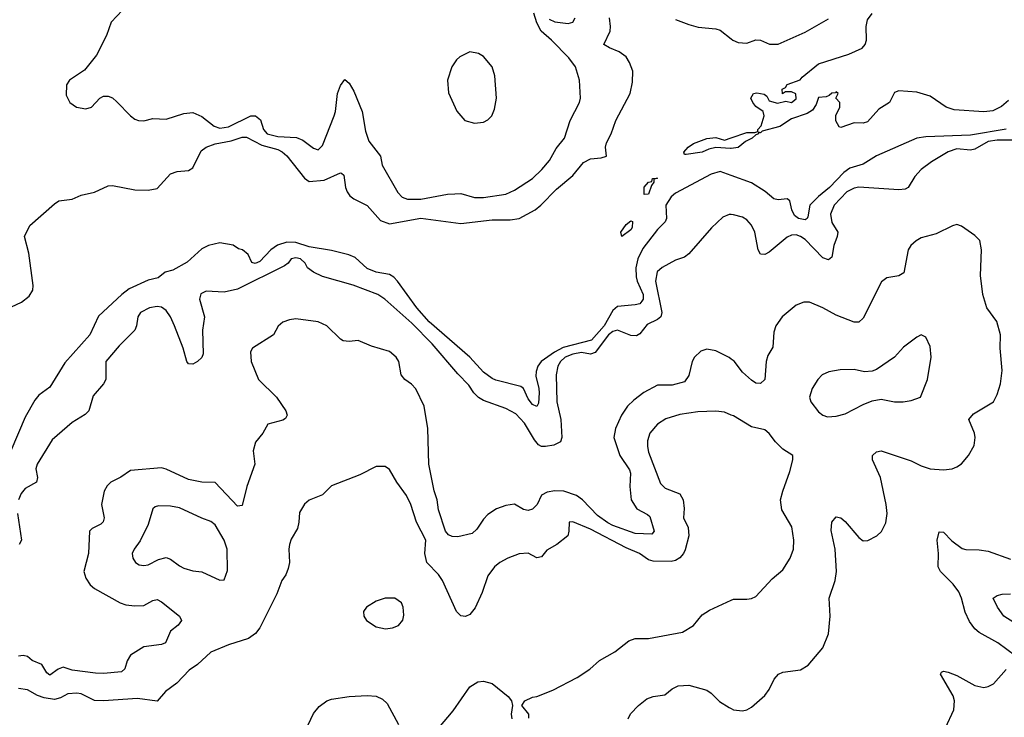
# Model space of a CAD drawing. Header units: inches. Extents: x 1694797 to 1849917, y 907313 to 1017959.
# Tile 625 of 656: x 1796815 to 1801222, y 961757 to 964881. Entities that reach past the tile are written whole.
import ezdxf

# ---------------------------------------------------------------- set-up
doc = ezdxf.new("R2010")
doc.units = ezdxf.units.IN
doc.header["$MEASUREMENT"] = 0
doc.layers.add('B7996', color=7, linetype='Continuous')
doc.layers.add('B8906', color=7, linetype='Continuous')

msp = doc.modelspace()

# ---------------------------------------------------------------- linework, layer by layer
at = {"layer": 'B7996', "color": 5}
for points, elevation in [([(1797300.5, 964950), (1797223.6, 964870), (1797202.9, 964810), (1797158.3, 964721.7), (1797105.2, 964654.8), (1797037.6, 964610), (1797023.7, 964590), (1797023, 964543), (1797038.8, 964510), (1797069, 964489), (1797110, 964481.3), (1797136, 964490), (1797174, 964530), (1797190, 964538), (1797210, 964539.1), (1797230, 964530.7), (1797250, 964513), (1797310, 964450.3), (1797330, 964435.3), (1797346, 964430), (1797370, 964428.9), (1797410, 964438.5), (1797470, 964434.9), (1797550, 964460.8), (1797590, 964464.9), (1797630, 964447.4), (1797684.8, 964404.8), (1797710, 964395.9), (1797750, 964402), (1797850, 964450.1), (1797870, 964450.2), (1797892.1, 964432.1), (1797905.9, 964390), (1797922.8, 964370), (1797970, 964358), (1798054.2, 964354.2), (1798082, 964342), (1798130, 964305.3), (1798150, 964297.6), (1798170, 964317.1), (1798222.5, 964450), (1798228.8, 964470), (1798237, 964550), (1798250, 964586.4), (1798270, 964613), (1798290, 964596.3), (1798310, 964561.3), (1798348.1, 964470), (1798362.1, 964382.1), (1798377.2, 964337.2), (1798429.2, 964270), (1798436.9, 964230), (1798507, 964107), (1798526.6, 964086.6), (1798550, 964077.9), (1798610, 964077.2), (1798730, 964100.4), (1798761.9, 964101.9), (1798790, 964102.1), (1798850, 964085), (1798890, 964085.1), (1798990, 964099.2), (1799030, 964117), (1799109.9, 964170.1), (1799152.5, 964210), (1799185.5, 964250), (1799216.2, 964303.8), (1799253.7, 964350), (1799278.2, 964430), (1799320.4, 964510), (1799325.1, 964530), (1799319.8, 964610), (1799302.3, 964670), (1799272.9, 964710), (1799194.6, 964790), (1799149.2, 964829.1), (1799130, 964866.6), (1799116.4, 964910)], 680), ([(1796730, 963572.6), (1796823.3, 963616.7), (1796856.7, 963643.3), (1796873.2, 963670), (1796875.6, 963690), (1796855.7, 963835.7), (1796836.9, 963910), (1796860.7, 963959.3), (1796970, 964057.1), (1796990, 964070.1), (1797050, 964078), (1797090, 964095.5), (1797150, 964109.2), (1797210, 964136.9), (1797230, 964139), (1797330, 964119), (1797390, 964117.8), (1797430, 964124.5), (1797490, 964190.2), (1797519.4, 964200.6), (1797570, 964205.5), (1797590, 964218.3), (1797626.8, 964293.2), (1797649.7, 964310.3), (1797690, 964325.8), (1797760.7, 964339.3), (1797810, 964355.1), (1797830, 964354.9), (1797899, 964319), (1797970, 964299.3), (1797990.1, 964290), (1798011.1, 964271.1), (1798090, 964171.2), (1798110, 964156.2), (1798177.8, 964162.2), (1798250, 964196), (1798254.5, 964194.5), (1798265.3, 964185.2), (1798273.4, 964130), (1798279.8, 964110), (1798292.1, 964092.1), (1798310, 964078.6), (1798370, 964049.4), (1798430, 963981.6), (1798470, 963967), (1798610, 963991.8), (1798790, 963968.3), (1798930, 963984.4), (1799010, 963984.1), (1799050, 963990.8), (1799122.5, 964030), (1799147.6, 964050), (1799218.2, 964121.8), (1799290, 964183.9), (1799338.6, 964241.5), (1799370, 964258.4), (1799417.9, 964262.1), (1799442, 964270), (1799436.9, 964310), (1799440.8, 964330), (1799462.4, 964370), (1799482.5, 964430), (1799546.6, 964550), (1799558, 964602), (1799558.4, 964650), (1799544.2, 964690), (1799530, 964714.3), (1799497.6, 964737.6), (1799454.4, 964754.4), (1799429.7, 964770), (1799458.2, 964830), (1799459.8, 964850), (1799454, 964890)], 660), ([(1799184.2, 964884.2), (1799210, 964871.2), (1799270, 964864.6), (1799291.1, 964870), (1799301.4, 964890)], 680), ([(1799750, 964881.7), (1799810, 964859.5), (1799852.1, 964847.9), (1799930, 964840.5), (1799950, 964834.2), (1800000, 964794.7)], 660), ([(1800000, 964304.2), (1799996.3, 964303.7), (1799930, 964308.7), (1799898.7, 964301.3), (1799870, 964287.5), (1799798, 964278), (1799790, 964278), (1799787.2, 964287.2), (1799806.6, 964310), (1799830, 964326.3), (1799890, 964349.1), (1799930, 964353.6), (1799970, 964341.1), (1800000, 964351.6)], 640), ([(1800000, 964182.9), (1799950, 964201.2), (1799910, 964189.8), (1799750, 964104.5), (1799730, 964088.4), (1799707.4, 964050), (1799710.2, 963990), (1799704.2, 963975.8), (1799670, 963941.8), (1799604.3, 963855.7), (1799581.3, 963810), (1799573.3, 963770), (1799574.1, 963730), (1799578.7, 963710), (1799605.6, 963650), (1799606.1, 963630), (1799600.1, 963619.9), (1799590, 963609.2), (1799570, 963604.1), (1799490, 963597.1), (1799470, 963579.1), (1799430.5, 963509.5), (1799374.7, 963445.3), (1799247.5, 963412.5), (1799208.1, 963391.9), (1799149.1, 963350.9), (1799133.9, 963330), (1799125.8, 963305.8), (1799125, 963285), (1799138.6, 963230), (1799139.2, 963210), (1799136.3, 963163.7), (1799130, 963148.1), (1799110, 963157.8), (1799090, 963183.2), (1799069.2, 963229.2), (1799058.5, 963238.5), (1798946.5, 963266.5), (1798930, 963273.4), (1798890, 963303), (1798829, 963370), (1798647.8, 963527.8), (1798592.4, 963590), (1798505.6, 963710), (1798490, 963727.3), (1798470, 963739.3), (1798410, 963750.8), (1798370, 963766.7), (1798315.7, 963815.7), (1798288, 963828), (1798210, 963848.1), (1798110, 963864.3), (1798050, 963883.7), (1798010, 963885.4), (1797969, 963871), (1797938.9, 963850), (1797890, 963798.4), (1797869, 963789), (1797853.6, 963793.6), (1797838, 963830), (1797811.6, 963850), (1797794.8, 963854.8), (1797770, 963871.9), (1797710, 963881.3), (1797659.1, 963870), (1797630, 963854.6), (1797564.7, 963795.3), (1797500, 963760), (1797465.7, 963750), (1797435.1, 963724.9), (1797390, 963713.9), (1797304.8, 963675.2), (1797271.2, 963650), (1797167.2, 963552.8), (1797129.1, 963470), (1797016, 963344), (1796950, 963235.8), (1796900.9, 963199.1), (1796882.6, 963177.4), (1796839.3, 963100.7), (1796775.6, 962950)], 660), ([(1800000, 964008.2), (1799990, 964008.7), (1799962.6, 963997.4), (1799910.9, 963949.1), (1799810, 963832.6), (1799790, 963818.3), (1799750, 963803.5), (1799690, 963771.7), (1799668.7, 963751.3), (1799660.1, 963710), (1799689.6, 963570), (1799685.1, 963550), (1799670, 963537.9), (1799623.7, 963516.3), (1799590, 963474.6), (1799575.5, 963464.5), (1799550, 963467.2), (1799490, 963489.9), (1799470, 963484.9), (1799450, 963469.2), (1799390, 963389.9), (1799370, 963383.4), (1799329.9, 963389.9), (1799290, 963383.1), (1799255.9, 963370), (1799235.5, 963350), (1799222.7, 963330), (1799215.7, 963290), (1799219.1, 963170), (1799237.2, 963090), (1799241.3, 963010), (1799235.7, 962990), (1799204.8, 962975.2), (1799168.9, 962968.9), (1799150, 962969.9), (1799137.1, 962977.1), (1799119.1, 962999), (1799074.6, 963074.6), (1799035.5, 963115.5), (1798990, 963139.8), (1798890, 963175.6), (1798868.3, 963188.3), (1798847, 963210), (1798824.7, 963244.7), (1798775.3, 963295.3), (1798661.4, 963430), (1798570, 963522.5), (1798449.5, 963630), (1798418, 963650), (1798307.7, 963692.3), (1798170, 963731.3), (1798129.5, 963750), (1798102.7, 963770), (1798092.3, 963790), (1798071.5, 963810), (1798050, 963814), (1798030, 963810.7), (1798016.4, 963790), (1798000.6, 963779.4), (1797790, 963674.2), (1797730, 963660.4), (1797650, 963665.7), (1797626.1, 963653.9), (1797619.5, 963630), (1797641.4, 963550), (1797632.9, 963490), (1797635.3, 963384.7), (1797630, 963367.9), (1797610.9, 963350), (1797590, 963338.9), (1797570, 963340.3), (1797563.2, 963350), (1797545.8, 963410), (1797507.3, 963510), (1797490, 963550.5), (1797470, 963578.5), (1797450, 963592.9), (1797430, 963596.9), (1797395.8, 963590), (1797355.2, 963570), (1797343, 963550), (1797338, 963510), (1797330.1, 963490), (1797259.7, 963420.3), (1797200.2, 963350), (1797199.6, 963270), (1797189.1, 963250.9), (1797143.2, 963196.8), (1797124.6, 963130), (1797107.6, 963112.4), (1797050, 963076.8), (1796960, 963000), (1796893.3, 962890), (1796887.5, 962870), (1796894.6, 962830), (1796889.2, 962810), (1796839.2, 962780.8), (1796821.4, 962758.6), (1796810.1, 962730)], 680), ([(1800000, 963360.8), (1799990, 963367.9), (1799930, 963398), (1799890, 963406), (1799863.5, 963396.5), (1799835, 963370), (1799825, 963350), (1799810, 963287.6), (1799790, 963259.8), (1799735.9, 963244.1), (1799670, 963244.8), (1799609.1, 963210.9), (1799562.9, 963177), (1799536, 963150), (1799507.8, 963110), (1799482.2, 963050), (1799474.8, 963010), (1799500.4, 962930), (1799544.6, 962864.6), (1799548.2, 962850), (1799545.2, 962790), (1799552.3, 962730), (1799577.3, 962690), (1799625.3, 962665.3), (1799635.7, 962655.7), (1799655, 962590), (1799643.7, 962576.3), (1799570, 962580.5), (1799470, 962615.4), (1799447, 962627), (1799401.1, 962661.1), (1799333.6, 962730), (1799306.7, 962750), (1799250.5, 962769.5), (1799210, 962771.2), (1799175.1, 962764.9), (1799150, 962751.6), (1799130.6, 962710), (1799110, 962689.1), (1799090, 962683.4), (1799070, 962687), (1799030, 962710.7), (1798990, 962705.2), (1798948.8, 962690), (1798910, 962664.3), (1798890, 962644.5), (1798861.1, 962598.9), (1798839.5, 962580.5), (1798775.5, 962564.5), (1798750, 962566.6), (1798734.4, 962574.4), (1798720.9, 962590), (1798690, 962685.2), (1798683.7, 962730), (1798670.3, 962770.3), (1798645.8, 962890), (1798641.6, 963050), (1798625, 963150), (1798587.2, 963227.2), (1798568.3, 963248.3), (1798538.4, 963270), (1798522.4, 963290), (1798511.3, 963350), (1798499.4, 963370), (1798470, 963395.2), (1798390, 963418.9), (1798330, 963444.5), (1798290, 963440.3), (1798263.3, 963443.3), (1798249.9, 963449.9), (1798190, 963509.8), (1798150, 963527.5), (1798050, 963540.8), (1798022.6, 963537.4), (1797993, 963527), (1797971.2, 963508.8), (1797950, 963469.3), (1797856.3, 963410), (1797847.1, 963392.9), (1797850.2, 963350), (1797883.9, 963270), (1797963.8, 963190), (1798006.3, 963130), (1798011.6, 963110), (1798004.6, 963095.4), (1797993.2, 963086.8), (1797924.9, 963070), (1797903.7, 963030), (1797870, 962989.4), (1797859.1, 962950), (1797866.9, 962890), (1797831.2, 962790), (1797810, 962705.2), (1797790, 962703), (1797690, 962807.8), (1797630, 962809.8), (1797570, 962822.4), (1797470, 962868.4), (1797450, 962873.3), (1797310, 962862.3), (1797267.8, 962832.2), (1797223.1, 962810), (1797206.3, 962793.7), (1797193.4, 962770), (1797180.4, 962710), (1797192.8, 962650), (1797188.3, 962631.7), (1797178, 962622), (1797138.4, 962601.6), (1797127.5, 962590), (1797122.2, 962490), (1797101.1, 962410), (1797110, 962379.3), (1797130, 962350.4), (1797150, 962333.4), (1797264.9, 962270), (1797290, 962260.6), (1797330, 962255.3), (1797370, 962257.8), (1797410, 962280.2), (1797430, 962284.6), (1797450, 962274), (1797530.2, 962210), (1797539.3, 962190), (1797523.8, 962170), (1797490, 962142.8), (1797467, 962090), (1797450, 962083), (1797370, 962071.7), (1797310, 962034.9), (1797296.1, 962010), (1797286, 961974), (1797270, 961960.2), (1797190, 961953), (1797154.6, 961954.6), (1797050, 961968.4), (1797010, 961980.6), (1796987.2, 961972.8), (1796950, 961945.5), (1796936.1, 961956.1), (1796913.1, 961993.1), (1796870, 962011.3), (1796850, 962029.1), (1796830, 962034.1), (1796810, 962030.6)], 720), ([(1800000, 963110.6), (1799970, 963122.6), (1799930, 963127.1), (1799850, 963125.5), (1799770, 963113.3), (1799706.4, 963093.6), (1799670.1, 963069.9), (1799634.7, 963030), (1799624.5, 962995.5), (1799624.6, 962970), (1799630, 962943.8), (1799683.2, 962803.2), (1799703.4, 962783.4), (1799770, 962757.7), (1799784.3, 962730), (1799788.6, 962691.4), (1799786.3, 962650), (1799806.3, 962606.3), (1799809.5, 962570), (1799793.8, 962506.2), (1799786.5, 962490), (1799770, 962471.2), (1799750, 962459.1), (1799730, 962455), (1799650, 962455.9), (1799630, 962461.6), (1799589.7, 962490), (1799530, 962515), (1799370, 962598.6), (1799290, 962631.8), (1799274, 962630), (1799273.4, 962590), (1799268, 962570), (1799218.9, 962530), (1799174.4, 962505.6), (1799150, 962476.1), (1799130, 962470.7), (1799090, 962491.1), (1799050, 962489.3), (1799000.2, 962470), (1798964.5, 962450), (1798939.7, 962430), (1798909.5, 962390), (1798884.7, 962315.3), (1798853.5, 962246.5), (1798830, 962216.4), (1798810, 962208), (1798790, 962211.6), (1798770.4, 962230.4), (1798707.7, 962370), (1798690, 962396.2), (1798637.2, 962450), (1798627.7, 962490), (1798632.9, 962550), (1798591.4, 962630), (1798566.2, 962710), (1798546.6, 962750), (1798502.4, 962810), (1798470, 962866), (1798450, 962879.5), (1798410, 962880.5), (1798337.3, 962842.7), (1798210, 962792.7), (1798170, 962752.7), (1798110, 962729.3), (1798088.9, 962711.1), (1798066.4, 962673.6), (1798064.6, 962630), (1798057.6, 962602.4), (1798030, 962555.1), (1798021.7, 962530), (1798018.9, 962510), (1798023.1, 962450), (1798016.5, 962423.5), (1798005.4, 962394.6), (1797988.5, 962370), (1797966, 962310), (1797890, 962158), (1797870, 962132.3), (1797838.8, 962110), (1797750, 962081.1), (1797670, 962047.8), (1797610, 961992.8), (1797572.6, 961967.4), (1797517.6, 961910), (1797467.9, 961872.1), (1797430, 961828.7), (1797341.5, 961841.5), (1797190, 961831), (1797150, 961832.1), (1797090, 961861.5), (1797070, 961865.4), (1797030, 961861.9), (1796996.7, 961843.3), (1796970, 961835.7), (1796924, 961844), (1796894.5, 961854.5), (1796850, 961879.1), (1796810, 961885.7)], 740), ([(1796804.5, 962670), (1796822.8, 962550), (1796813, 962530)], 680), ([(1799092.9, 961752.9), (1799093.2, 961770), (1799062, 961810), (1799075.3, 961830), (1799110, 961846.8), (1799130, 961850.5), (1799201.3, 961878.7), (1799310, 961934.3), (1799367.4, 961972.6), (1799410, 962011.8), (1799478, 962050), (1799541.4, 962098.6), (1799570, 962108.9), (1799630, 962110.3), (1799781.7, 962138.3), (1799830, 962168), (1799870, 962215.5), (1799902.8, 962237.2), (1800000, 962281.4)], 740), ([(1798691.5, 961710), (1798754.8, 961785.2), (1798830, 961893), (1798865.1, 961914.9), (1798890, 961918.4), (1798930, 961908.2), (1799000.7, 961850), (1799016, 961830), (1799021, 961810), (1799014, 961770), (1799018, 961750)], 740), ([(1799538, 961750), (1799548.3, 961771.7), (1799585.1, 961810), (1799621.3, 961838.7), (1799650, 961849.2), (1799702.4, 961857.6), (1799735.5, 961884.5), (1799762, 961898), (1799810, 961901), (1799890, 961878), (1799910, 961864.9), (1799947.2, 961827.2), (1799990, 961800.3), (1800000, 961795.4)], 720), ([(1798070.9, 961649.1), (1798130, 961773), (1798155.5, 961804.5), (1798189.8, 961830.2), (1798210, 961837.6), (1798290, 961850.3), (1798370, 961854.6), (1798410, 961851.6), (1798438, 961838), (1798459.1, 961819.1), (1798510, 961723.8)], 740)]:
    msp.add_lwpolyline(points, dxfattribs=dict(at, elevation=elevation))
for points, elevation in [([(1798830, 964737.6), (1798785.5, 964714.5), (1798770, 964700.7), (1798748.9, 964670), (1798730.3, 964610), (1798733.4, 964553.4), (1798771.8, 964471.8), (1798807.7, 964430), (1798850, 964417.4), (1798890, 964422.6), (1798910, 964432.4), (1798927.6, 964450), (1798939.5, 964480.5), (1798948.4, 964530), (1798941.3, 964630), (1798929.6, 964670), (1798890, 964716.9), (1798869, 964730)], 720), ([(1799610, 964098), (1799610, 964130.6), (1799630, 964153), (1799644, 964156), (1799647, 964170), (1799670, 964172), (1799653, 964167), (1799653, 964153), (1799642, 964138), (1799630, 964099.3)], 640), ([(1799510, 963909.8), (1799505.4, 963930), (1799530, 963964.4), (1799550, 963980.5), (1799557, 963977), (1799555.5, 963950), (1799550, 963939.6)], 640), ([(1797436.3, 962703.7), (1797420.8, 962699.2), (1797410.3, 962690), (1797390, 962619.5), (1797353.5, 962546.5), (1797326.7, 962510), (1797317.6, 962490), (1797320.4, 962470), (1797333.4, 962450), (1797350, 962439.5), (1797370, 962436.5), (1797390, 962439.6), (1797436.5, 962463.5), (1797470, 962472.1), (1797490, 962465.4), (1797530, 962434.6), (1797550, 962425.3), (1797590, 962412.7), (1797630, 962408.2), (1797710, 962370.4), (1797730, 962373), (1797745.2, 962414.8), (1797743.7, 962510), (1797730, 962549.6), (1797690, 962618.4), (1797670, 962634.3), (1797630, 962648.2), (1797530, 962695.5), (1797490, 962702.6)], 740), ([(1798494, 962290), (1798450, 962289.8), (1798410, 962276.8), (1798367.6, 962250), (1798354, 962230), (1798355.5, 962210), (1798367.7, 962190), (1798410, 962161.6), (1798452.8, 962152.8), (1798482.7, 962157.3), (1798510, 962168), (1798530, 962192), (1798533.8, 962213.8), (1798531.8, 962250), (1798523.7, 962270)], 760)]:
    msp.add_lwpolyline(points, close=True, dxfattribs=dict(at, elevation=elevation))
at = {"layer": 'B8906', "color": 5}
for points, elevation in [([(1800000, 964351.6), (1800070, 964376), (1800104.7, 964375.3), (1800119.3, 964380.7), (1800119.3, 964390), (1800134, 964406), (1800147.3, 964450), (1800142.7, 964470), (1800110, 964492.3), (1800096.2, 964510), (1800086.6, 964530), (1800099, 964550), (1800114, 964554), (1800147.7, 964547.7), (1800158.5, 964538.5), (1800170, 964518), (1800206.8, 964506.8), (1800244, 964516), (1800270, 964511), (1800290, 964526), (1800288.7, 964548.7), (1800270, 964558), (1800242, 964558), (1800228.4, 964548.4), (1800228, 964570), (1800242, 964578), (1800250, 964590.8), (1800308.7, 964611.3), (1800316.4, 964623.6), (1800390, 964684), (1800526.4, 964726.4), (1800586.2, 964753.8), (1800598.7, 964770), (1800604.4, 964790), (1800603.4, 964850), (1800610, 964880.3), (1800630, 964908.9)], 640), ([(1800000, 964794.7), (1800006, 964790), (1800030, 964778.7), (1800070, 964776.5), (1800110, 964791.2), (1800130, 964789.1), (1800171, 964771), (1800210, 964771), (1800330, 964824.6), (1800434.9, 964885.1)], 660), ([(1801240.4, 964519.6), (1801210, 964493), (1801170, 964473.6), (1801130, 964468.3), (1800997.7, 964477.7), (1800961.2, 964490), (1800890, 964539.3), (1800830, 964557.2), (1800750, 964562.7), (1800730, 964555.3), (1800707.3, 964510), (1800660.2, 964479.8), (1800610, 964424.2), (1800590, 964417.2), (1800550, 964419), (1800490, 964398), (1800482, 964402), (1800468, 964428), (1800468.4, 964451.6), (1800486, 964490), (1800486, 964510), (1800468, 964530), (1800478, 964550), (1800470, 964558), (1800466.8, 964553.2), (1800450, 964552), (1800438.5, 964541.5), (1800423.8, 964536.2), (1800390, 964532), (1800379.1, 964500.9), (1800363.4, 964476.6), (1800339.7, 964460.3), (1800270, 964436.8), (1800217.5, 964402.5), (1800138.5, 964381.5), (1800130, 964374), (1800122, 964378), (1800122, 964370), (1800110, 964366), (1800094, 964350), (1800063.8, 964336.2), (1800030, 964309), (1800000, 964304.2)], 640), ([(1801230, 964390.5), (1801070, 964364.4), (1800870, 964356.2), (1800830.6, 964350), (1800650, 964272), (1800590, 964234.4), (1800530, 964216.5), (1800503.2, 964196.8), (1800439.6, 964130), (1800389.5, 964090), (1800350.8, 964050), (1800341.9, 963998.1), (1800339, 963990), (1800330, 963984.3), (1800301, 963990), (1800283.5, 964003.5), (1800270.9, 964030), (1800261.2, 964070), (1800250, 964079.1), (1800210, 964074.2), (1800190, 964079.2), (1800152, 964112), (1800090, 964149.8), (1800000, 964182.9)], 660), ([(1801270, 964341.8), (1801190, 964342.1), (1801150, 964335.3), (1801090, 964301.6), (1801070, 964296.7), (1801010, 964302.3), (1800970.2, 964290), (1800895.4, 964244.6), (1800850.4, 964209.6), (1800821.7, 964178.3), (1800792.1, 964130), (1800777.8, 964122.2), (1800750, 964119.6), (1800570, 964130.8), (1800550, 964126.6), (1800517.7, 964110), (1800460.8, 964050), (1800444, 964010), (1800450, 963972.2), (1800476.3, 963930), (1800474, 963910), (1800458.8, 963870), (1800450, 963817.4), (1800434.7, 963805.3), (1800410, 963815.3), (1800330, 963896.1), (1800310, 963910.5), (1800290, 963917.6), (1800270, 963916.5), (1800250, 963907.5), (1800170, 963839.8), (1800150, 963829.8), (1800130, 963831.5), (1800120.7, 963850), (1800105.6, 963930), (1800090, 963960.4), (1800070, 963984.8), (1800050, 963996.8), (1800010, 964007.8), (1800000, 964008.2)], 680), ([(1800000, 961795.4), (1800010, 961790.4), (1800050, 961786), (1800070, 961790.4), (1800090, 961801.6), (1800150, 961854.4), (1800170, 961881.6), (1800192.2, 961927.8), (1800210.7, 961949.3), (1800230, 961959), (1800310, 961968.9), (1800344.5, 961990), (1800410, 962068.2), (1800434.5, 962130), (1800442, 962210), (1800438, 962290), (1800465.5, 962370), (1800470.5, 962409.5), (1800464.9, 962510), (1800447.3, 962592.7), (1800450, 962630.5), (1800470, 962654.4), (1800490, 962650.4), (1800510, 962633.7), (1800570, 962562), (1800590, 962547.6), (1800610.9, 962549.1), (1800651.8, 962570), (1800671.6, 962588.4), (1800692.1, 962627.9), (1800697.8, 962670), (1800693.4, 962710), (1800668.4, 962830), (1800631.3, 962910), (1800632.5, 962930), (1800650, 962945.4), (1800670, 962950.7), (1800805.3, 962905.3), (1800850, 962883.5), (1800890, 962870.2), (1800950, 962864.5), (1800989, 962870), (1801010, 962878), (1801030, 962892.4), (1801061.3, 962930), (1801086.4, 962973.6), (1801091.9, 963010), (1801088.7, 963030), (1801063.1, 963090), (1801084.6, 963115.4), (1801173, 963170), (1801190, 963202.8), (1801204.4, 963250), (1801212.1, 963310), (1801203.8, 963410), (1801205.1, 963470), (1801188.2, 963530), (1801143.1, 963590), (1801126, 963650), (1801115, 963735.1), (1801120.3, 963850), (1801112.6, 963892.6), (1801090, 963914.5), (1801030, 963956), (1801010, 963963.7), (1800990, 963958.4), (1800917.5, 963922.5), (1800850, 963903.5), (1800826.7, 963890), (1800803.1, 963870), (1800791.6, 963850), (1800771.9, 963748.1), (1800750, 963733.3), (1800695.4, 963724.6), (1800672.6, 963707.4), (1800590, 963544.2), (1800570, 963526.2), (1800550, 963527.1), (1800470, 963557.1), (1800410, 963591.2), (1800350, 963615.7), (1800324.3, 963615.7), (1800290, 963602.8), (1800227.8, 963550), (1800198.6, 963510), (1800190, 963482), (1800185.5, 963414.5), (1800163.5, 963376.5), (1800155.4, 963350), (1800150.3, 963270), (1800130, 963251.5), (1800110, 963253.7), (1800090, 963266.4), (1800050, 963303.1), (1800012.1, 963352.1), (1800000, 963360.8)], 720), ([(1800000, 962281.4), (1800010, 962286), (1800070, 962286), (1800090, 962288.2), (1800110, 962297.1), (1800182.6, 962377.4), (1800230, 962417.1), (1800264, 962470), (1800278, 962510), (1800279.3, 962550), (1800270.9, 962610), (1800226.3, 962686.3), (1800220.3, 962730), (1800229.8, 962770.2), (1800262, 962858), (1800275.1, 962910), (1800275.1, 962930), (1800230, 962957.6), (1800198, 962990), (1800170, 963027.3), (1800150, 963043.6), (1800090, 963057.4), (1800010, 963106.6), (1800000, 963110.6)], 740), ([(1801273.2, 962030), (1801193.5, 962090), (1801110, 962137), (1801090, 962153.4), (1801065.5, 962185.5), (1801047.1, 962227.1), (1801030.8, 962290), (1801018.6, 962318.6), (1800993.2, 962353.2), (1800937, 962410), (1800925.8, 962430), (1800927.4, 962490), (1800920.9, 962550), (1800930, 962586.7), (1800950, 962586.2), (1800986.6, 962546.6), (1801033.1, 962513.1), (1801050, 962508.4), (1801110, 962507.2), (1801150, 962501.2), (1801250, 962465)], 680), ([(1801310, 962153.2), (1801220.3, 962210), (1801190.9, 962250), (1801171.6, 962290), (1801190, 962302.3), (1801212.4, 962307.6), (1801250, 962310.2)], 660), ([(1800958.8, 961710), (1800995.7, 961790), (1800999.1, 961830), (1800992.3, 961852.3), (1800936.9, 961950), (1800941.3, 961958.7), (1800950, 961963.1), (1800970, 961958.6), (1801010, 961943.5), (1801090, 961899.8), (1801130, 961890.6), (1801150, 961894.7), (1801173, 961907), (1801230, 961970.4)], 680)]:
    msp.add_lwpolyline(points, dxfattribs=dict(at, elevation=elevation))
at = {"layer": 'B8906', "color": 5, "elevation": 740}
msp.add_lwpolyline([(1800850, 963469.2), (1800830, 963459.3), (1800770, 963414), (1800730, 963369.4), (1800650, 963314.5), (1800630, 963306.6), (1800595.5, 963304.5), (1800550, 963314), (1800487, 963313), (1800436.7, 963303.3), (1800407.3, 963290), (1800387.7, 963270), (1800361.6, 963230), (1800350.5, 963190), (1800355.5, 963170), (1800390, 963125.5), (1800410, 963110.4), (1800430, 963102), (1800470, 963105.5), (1800510, 963116.3), (1800590, 963158.4), (1800630, 963174.4), (1800670, 963181.3), (1800730, 963170.3), (1800769.1, 963169.1), (1800804.7, 963175.3), (1800846, 963190), (1800878.7, 963270), (1800894, 963370), (1800890, 963418), (1800870, 963459)], close=True, dxfattribs=at)

doc.saveas('drawing.dxf')
